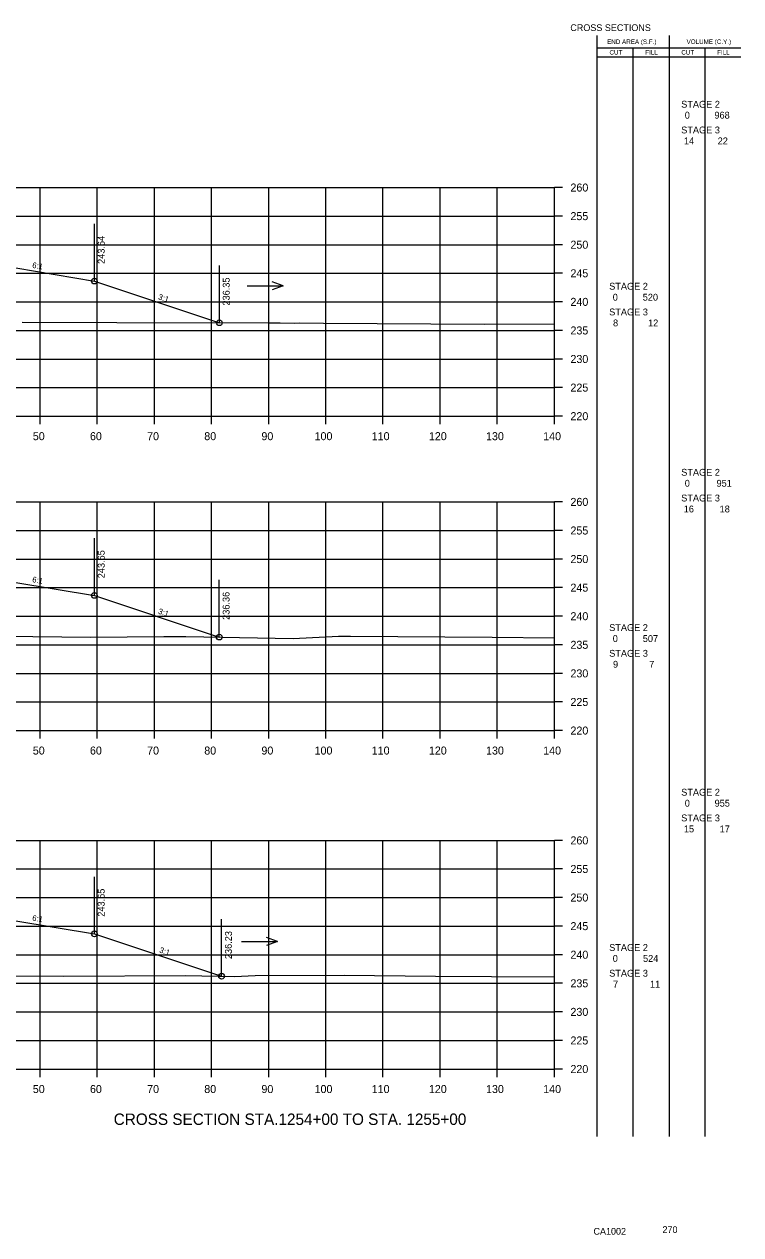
# Model space of a CAD drawing. Extents: x 1342547 to 1344156, y -1532351 to -1517216.
# Drawn here: x 1342750.1 to 1342875.5, y -1526604.2 to -1526392.4 of the extents above; entities that cross this region are included whole.
import ezdxf

# ---------------------------------------------------------------- set-up
doc = ezdxf.new("R2010")
doc.units = 0
for name, color, linetype in [('Level 2', 7, 'Continuous'), ('R_Axis', 7, 'Continuous'), ('R_Axis Annot', 7, 'Continuous'), ('R_Border Notes', 7, 'Continuous'), ('R_Draft', 7, 'Continuous'), ('R_Exist Surface', 7, 'Continuous'), ('R_Fin Surface', 7, 'Continuous'), ('R_Grid', 7, 'Continuous'), ('R_No Plot', 7, 'Continuous'), ('R_Water', 7, 'Continuous'), ('R_Xsect Elev', 7, 'Continuous'), ('R_Xsect Slope', 7, 'Continuous')]:
    doc.layers.add(name, color=color, linetype=linetype)

msp = doc.modelspace()

# ---------------------------------------------------------------- linework, layer by layer
at = {"layer": 'Level 2'}
for p, q in [((1342850.33, -1526587.02), (1342850.32, -1526394.42)), ((1342862.99, -1526587.02), (1342862.99, -1526394.42)), ((1342850.32, -1526396.58), (1342863.59, -1526396.58)), ((1342850.32, -1526398.14), (1342863.59, -1526398.14)), ((1342856.66, -1526587.02), (1342856.66, -1526396.58)), ((1342863.59, -1526396.58), (1342875.48, -1526396.58)), ((1342863.59, -1526398.14), (1342875.48, -1526398.14)), ((1342869.23, -1526587.02), (1342869.23, -1526396.58))]:
    msp.add_line(p, q, dxfattribs=at)
at = {"layer": 'R_Axis'}
for p, q in [((1342842.87, -1526461.02), (1342842.87, -1526421.02)), ((1342844.27, -1526421.02), (1342842.87, -1526421.02)), ((1342844.27, -1526426.02), (1342842.87, -1526426.02)), ((1342844.27, -1526431.02), (1342842.87, -1526431.02)), ((1342844.27, -1526436.02), (1342842.87, -1526436.02)), ((1342844.27, -1526441.02), (1342842.87, -1526441.02)), ((1342844.27, -1526446.02), (1342842.87, -1526446.02)), ((1342844.27, -1526451.02), (1342842.87, -1526451.02)), ((1342844.27, -1526456.02), (1342842.87, -1526456.02)), ((1342562.87, -1526461.02), (1342842.87, -1526461.02)), ((1342752.87, -1526462.42), (1342752.87, -1526461.02)), ((1342762.87, -1526462.42), (1342762.87, -1526461.02)), ((1342772.87, -1526462.42), (1342772.87, -1526461.02)), ((1342782.87, -1526462.42), (1342782.87, -1526461.02)), ((1342792.87, -1526462.42), (1342792.87, -1526461.02)), ((1342802.87, -1526462.42), (1342802.87, -1526461.02)), ((1342812.87, -1526462.42), (1342812.87, -1526461.02)), ((1342822.87, -1526462.42), (1342822.87, -1526461.02)), ((1342832.87, -1526462.42), (1342832.87, -1526461.02)), ((1342842.87, -1526462.42), (1342842.87, -1526461.02)), ((1342844.27, -1526461.02), (1342842.87, -1526461.02)), ((1342842.87, -1526516.02), (1342842.87, -1526476.02)), ((1342844.27, -1526476.02), (1342842.87, -1526476.02)), ((1342844.27, -1526481.02), (1342842.87, -1526481.02)), ((1342844.27, -1526486.02), (1342842.87, -1526486.02)), ((1342844.27, -1526491.02), (1342842.87, -1526491.02)), ((1342844.27, -1526496.02), (1342842.87, -1526496.02)), ((1342844.27, -1526501.02), (1342842.87, -1526501.02)), ((1342844.27, -1526506.02), (1342842.87, -1526506.02)), ((1342844.27, -1526511.02), (1342842.87, -1526511.02)), ((1342562.87, -1526516.02), (1342842.87, -1526516.02)), ((1342752.87, -1526517.42), (1342752.87, -1526516.02)), ((1342762.87, -1526517.42), (1342762.87, -1526516.02)), ((1342772.87, -1526517.42), (1342772.87, -1526516.02)), ((1342782.87, -1526517.42), (1342782.87, -1526516.02)), ((1342792.87, -1526517.42), (1342792.87, -1526516.02)), ((1342802.87, -1526517.42), (1342802.87, -1526516.02)), ((1342812.87, -1526517.42), (1342812.87, -1526516.02)), ((1342822.87, -1526517.42), (1342822.87, -1526516.02)), ((1342832.87, -1526517.42), (1342832.87, -1526516.02)), ((1342842.87, -1526517.42), (1342842.87, -1526516.02)), ((1342844.27, -1526516.02), (1342842.87, -1526516.02)), ((1342842.87, -1526575.24), (1342842.87, -1526535.24)), ((1342844.27, -1526535.24), (1342842.87, -1526535.24)), ((1342844.27, -1526540.24), (1342842.87, -1526540.24)), ((1342844.27, -1526545.24), (1342842.87, -1526545.24)), ((1342844.27, -1526550.24), (1342842.87, -1526550.24)), ((1342844.27, -1526555.24), (1342842.87, -1526555.24)), ((1342844.27, -1526560.24), (1342842.87, -1526560.24)), ((1342844.27, -1526565.24), (1342842.87, -1526565.24)), ((1342844.27, -1526570.24), (1342842.87, -1526570.24)), ((1342562.87, -1526575.24), (1342842.87, -1526575.24)), ((1342752.87, -1526576.64), (1342752.87, -1526575.24)), ((1342762.87, -1526576.64), (1342762.87, -1526575.24)), ((1342772.87, -1526576.64), (1342772.87, -1526575.24)), ((1342782.87, -1526576.64), (1342782.87, -1526575.24)), ((1342792.87, -1526576.64), (1342792.87, -1526575.24)), ((1342802.87, -1526576.64), (1342802.87, -1526575.24)), ((1342812.87, -1526576.64), (1342812.87, -1526575.24)), ((1342822.87, -1526576.64), (1342822.87, -1526575.24)), ((1342832.87, -1526576.64), (1342832.87, -1526575.24)), ((1342842.87, -1526576.64), (1342842.87, -1526575.24)), ((1342844.27, -1526575.24), (1342842.87, -1526575.24))]:
    msp.add_line(p, q, dxfattribs=at)
at = {"layer": 'R_Exist Surface'}
for points in [[(1342749.73, -1526444.6), (1342766.28, -1526444.64), (1342792.98, -1526444.69), (1342794.9, -1526444.68), (1342797.33, -1526444.72), (1342798.33, -1526444.67), (1342802.44, -1526444.73), (1342830.65, -1526444.91), (1342842.87, -1526444.84)], [(1342746.61, -1526499.48), (1342761.7, -1526499.67), (1342774.54, -1526499.58), (1342778.35, -1526499.56), (1342797.15, -1526499.89), (1342805.09, -1526499.52), (1342806.11, -1526499.51), (1342807.16, -1526499.52), (1342831.96, -1526499.7), (1342842.87, -1526499.78)], [(1342746.8, -1526558.96), (1342757.04, -1526558.98), (1342778.31, -1526558.9), (1342786.88, -1526559.05), (1342790.5, -1526558.88), (1342806.1, -1526558.79), (1342822.03, -1526558.97), (1342831.88, -1526559.04), (1342842.87, -1526559.12)]]:
    msp.add_lwpolyline(points, dxfattribs=at)
at = {"layer": 'R_Fin Surface'}
for points in [[(1342640.46, -1526438.35), (1342643.37, -1526437.38), (1342657.09, -1526435.09), (1342665.37, -1526433.72), (1342671.37, -1526433.48), (1342673.37, -1526433.44), (1342702.87, -1526432.85), (1342732.37, -1526433.44), (1342734.37, -1526433.48), (1342740.37, -1526433.72), (1342748.64, -1526435.09), (1342762.37, -1526437.38), (1342784.24, -1526444.67)], [(1342640.71, -1526493.26), (1342643.37, -1526492.38), (1342657.09, -1526490.09), (1342665.37, -1526488.71), (1342671.37, -1526488.47), (1342673.37, -1526488.43), (1342702.87, -1526487.84), (1342732.37, -1526488.43), (1342734.37, -1526488.47), (1342740.37, -1526488.71), (1342748.64, -1526490.09), (1342762.37, -1526492.38), (1342784.22, -1526499.66)], [(1342640.02, -1526552.7), (1342643.37, -1526551.59), (1342657.09, -1526549.3), (1342665.37, -1526547.92), (1342671.37, -1526547.68), (1342673.37, -1526547.64), (1342702.87, -1526547.05), (1342732.37, -1526547.64), (1342734.37, -1526547.68), (1342740.37, -1526547.92), (1342748.64, -1526549.3), (1342762.37, -1526551.59), (1342784.63, -1526559.01)]]:
    msp.add_lwpolyline(points, dxfattribs=at)
at = {"layer": 'R_Grid'}
for p, q in [((1342562.87, -1526421.02), (1342842.87, -1526421.02)), ((1342752.87, -1526461.02), (1342752.87, -1526421.02)), ((1342762.87, -1526461.02), (1342762.87, -1526421.02)), ((1342772.87, -1526461.02), (1342772.87, -1526421.02)), ((1342782.87, -1526461.02), (1342782.87, -1526421.02)), ((1342792.87, -1526461.02), (1342792.87, -1526421.02)), ((1342802.87, -1526461.02), (1342802.87, -1526421.02)), ((1342812.87, -1526461.02), (1342812.87, -1526421.02)), ((1342822.87, -1526461.02), (1342822.87, -1526421.02)), ((1342832.87, -1526461.02), (1342832.87, -1526421.02)), ((1342842.87, -1526461.02), (1342842.87, -1526421.02)), ((1342562.87, -1526426.02), (1342842.87, -1526426.02)), ((1342562.87, -1526431.02), (1342842.87, -1526431.02)), ((1342562.87, -1526436.02), (1342842.87, -1526436.02)), ((1342562.87, -1526441.02), (1342842.87, -1526441.02)), ((1342562.87, -1526446.02), (1342842.87, -1526446.02)), ((1342562.87, -1526451.02), (1342842.87, -1526451.02)), ((1342562.87, -1526456.02), (1342842.87, -1526456.02)), ((1342562.87, -1526461.02), (1342842.87, -1526461.02)), ((1342562.87, -1526476.02), (1342842.87, -1526476.02)), ((1342752.87, -1526516.02), (1342752.87, -1526476.02)), ((1342762.87, -1526516.02), (1342762.87, -1526476.02)), ((1342772.87, -1526516.02), (1342772.87, -1526476.02)), ((1342782.87, -1526516.02), (1342782.87, -1526476.02)), ((1342792.87, -1526516.02), (1342792.87, -1526476.02)), ((1342802.87, -1526516.02), (1342802.87, -1526476.02)), ((1342812.87, -1526516.02), (1342812.87, -1526476.02)), ((1342822.87, -1526516.02), (1342822.87, -1526476.02)), ((1342832.87, -1526516.02), (1342832.87, -1526476.02)), ((1342842.87, -1526516.02), (1342842.87, -1526476.02)), ((1342562.87, -1526481.02), (1342842.87, -1526481.02)), ((1342562.87, -1526486.02), (1342842.87, -1526486.02)), ((1342562.87, -1526491.02), (1342842.87, -1526491.02)), ((1342562.87, -1526496.02), (1342842.87, -1526496.02)), ((1342562.87, -1526501.02), (1342842.87, -1526501.02)), ((1342562.87, -1526506.02), (1342842.87, -1526506.02)), ((1342562.87, -1526511.02), (1342842.87, -1526511.02)), ((1342562.87, -1526516.02), (1342842.87, -1526516.02)), ((1342562.87, -1526535.24), (1342842.87, -1526535.24)), ((1342752.87, -1526575.24), (1342752.87, -1526535.24)), ((1342762.87, -1526575.24), (1342762.87, -1526535.24)), ((1342772.87, -1526575.24), (1342772.87, -1526535.24)), ((1342782.87, -1526575.24), (1342782.87, -1526535.24)), ((1342792.87, -1526575.24), (1342792.87, -1526535.24)), ((1342802.87, -1526575.24), (1342802.87, -1526535.24)), ((1342812.87, -1526575.24), (1342812.87, -1526535.24)), ((1342822.87, -1526575.24), (1342822.87, -1526535.24)), ((1342832.87, -1526575.24), (1342832.87, -1526535.24)), ((1342842.87, -1526575.24), (1342842.87, -1526535.24)), ((1342562.87, -1526540.24), (1342842.87, -1526540.24)), ((1342562.87, -1526545.24), (1342842.87, -1526545.24)), ((1342562.87, -1526550.24), (1342842.87, -1526550.24)), ((1342562.87, -1526555.24), (1342842.87, -1526555.24)), ((1342562.87, -1526560.24), (1342842.87, -1526560.24)), ((1342562.87, -1526565.24), (1342842.87, -1526565.24)), ((1342562.87, -1526570.24), (1342842.87, -1526570.24)), ((1342562.87, -1526575.24), (1342842.87, -1526575.24))]:
    msp.add_line(p, q, dxfattribs=at)
at = {"layer": 'R_No Plot'}
for centre in [(1342762.37, -1526437.38), (1342784.24, -1526444.67), (1342762.37, -1526492.38), (1342784.22, -1526499.66), (1342762.37, -1526551.59), (1342784.63, -1526559.01)]:
    msp.add_circle(centre, 0.5, dxfattribs=at)
at = {"layer": 'R_Water'}
for p, q in [((1342789.12, -1526438.19), (1342795.41, -1526438.19)), ((1342795.41, -1526438.19), (1342793.48, -1526437.49)), ((1342795.41, -1526438.19), (1342793.48, -1526438.89)), ((1342794.41, -1526552.9), (1342792.49, -1526552.2)), ((1342788.13, -1526552.9), (1342794.41, -1526552.9)), ((1342794.41, -1526552.9), (1342792.49, -1526553.6))]:
    msp.add_line(p, q, dxfattribs=at)
at = {"layer": 'R_Xsect Elev'}
for p, q in [((1342762.37, -1526437.38), (1342762.37, -1526427.38)), ((1342784.24, -1526444.67), (1342784.24, -1526434.67)), ((1342762.37, -1526492.38), (1342762.37, -1526482.38)), ((1342784.22, -1526499.66), (1342784.22, -1526489.66)), ((1342762.37, -1526551.59), (1342762.37, -1526541.59)), ((1342784.63, -1526559.01), (1342784.63, -1526549.01))]:
    msp.add_line(p, q, dxfattribs=at)

# ---------------------------------------------------------------- texts
at = {"layer": 'Level 2'}
for s, height, p in [('END AREA (S.F.)', 0.7937, (1342852.08, -1526395.9)), ('VOLUME (C.Y.)', 0.7937, (1342865.99, -1526395.9)), ('CUT', 0.794, (1342852.5, -1526397.76)), ('FILL', 0.794, (1342858.76, -1526397.76)), ('CUT', 0.794, (1342865.07, -1526397.76)), ('FILL', 0.794, (1342871.33, -1526397.76)), (' STAGE 2 ', 1.2, (1342864.6, -1526407.05)), ('0', 1.2, (1342865.67, -1526408.96)), ('968', 1.2, (1342870.86, -1526408.96)), (' STAGE 3 ', 1.2, (1342864.6, -1526411.55)), ('14', 1.2, (1342865.52, -1526413.46)), ('22', 1.2, (1342871.43, -1526413.46)), (' STAGE 2 ', 1.2, (1342852, -1526438.89)), ('0', 1.2, (1342853.07, -1526440.81)), ('520', 1.2, (1342858.32, -1526440.81)), (' STAGE 3 ', 1.2, (1342852, -1526443.39)), ('8', 1.2, (1342853.12, -1526445.31)), ('12', 1.2, (1342859.25, -1526445.31)), (' STAGE 2 ', 1.2, (1342864.6, -1526471.44)), ('0', 1.2, (1342865.67, -1526473.36)), ('951', 1.2, (1342871.23, -1526473.36)), (' STAGE 3 ', 1.2, (1342864.6, -1526475.94)), ('16', 1.2, (1342865.49, -1526477.86)), ('18', 1.2, (1342871.77, -1526477.86)), (' STAGE 2 ', 1.2, (1342852, -1526498.61)), ('0', 1.2, (1342853.07, -1526500.53)), ('507', 1.2, (1342858.33, -1526500.53)), (' STAGE 3 ', 1.2, (1342852, -1526503.11)), ('9', 1.2, (1342853.12, -1526505.03)), ('7', 1.2, (1342859.45, -1526505.03)), (' STAGE 2 ', 1.2, (1342864.6, -1526527.41)), ('0', 1.2, (1342865.67, -1526529.33)), ('955', 1.2, (1342870.89, -1526529.33)), (' STAGE 3 ', 1.2, (1342864.6, -1526531.91)), ('15', 1.2, (1342865.52, -1526533.83)), ('17', 1.2, (1342871.77, -1526533.83)), (' STAGE 2 ', 1.2, (1342852, -1526554.58)), ('0', 1.2, (1342853.07, -1526556.49)), ('524', 1.2, (1342858.37, -1526556.49)), (' STAGE 3 ', 1.2, (1342852, -1526559.08)), ('7', 1.2, (1342853.12, -1526560.99)), ('11', 1.2, (1342859.59, -1526560.99))]:
    msp.add_text(s, height=height, dxfattribs=at).set_placement(p)
at = {"layer": 'R_Axis Annot'}
for s, p in [('260', (1342845.67, -1526421.72)), ('255', (1342845.67, -1526426.72)), ('250', (1342845.67, -1526431.72)), ('245', (1342845.67, -1526436.72)), ('240', (1342845.67, -1526441.72)), ('235', (1342845.67, -1526446.72)), ('230', (1342845.67, -1526451.72)), ('225', (1342845.67, -1526456.72)), ('220', (1342845.67, -1526461.72)), ('50', (1342751.6, -1526465.22)), ('60', (1342761.6, -1526465.22)), ('70', (1342771.6, -1526465.22)), ('80', (1342781.6, -1526465.22)), ('90', (1342791.6, -1526465.22)), ('100', (1342800.9, -1526465.22)), ('110', (1342810.9, -1526465.22)), ('120', (1342820.9, -1526465.22)), ('130', (1342830.9, -1526465.22)), ('140', (1342840.9, -1526465.22)), ('260', (1342845.67, -1526476.72)), ('255', (1342845.67, -1526481.72)), ('250', (1342845.67, -1526486.72)), ('245', (1342845.67, -1526491.72)), ('240', (1342845.67, -1526496.72)), ('235', (1342845.67, -1526501.72)), ('230', (1342845.67, -1526506.72)), ('225', (1342845.67, -1526511.72)), ('220', (1342845.67, -1526516.72)), ('50', (1342751.6, -1526520.22)), ('60', (1342761.6, -1526520.22)), ('70', (1342771.6, -1526520.22)), ('80', (1342781.6, -1526520.22)), ('90', (1342791.6, -1526520.22)), ('100', (1342800.9, -1526520.22)), ('110', (1342810.9, -1526520.22)), ('120', (1342820.9, -1526520.22)), ('130', (1342830.9, -1526520.22)), ('140', (1342840.9, -1526520.22)), ('260', (1342845.67, -1526535.94)), ('255', (1342845.67, -1526540.94)), ('250', (1342845.67, -1526545.94)), ('245', (1342845.67, -1526550.94)), ('240', (1342845.67, -1526555.94)), ('235', (1342845.67, -1526560.94)), ('230', (1342845.67, -1526565.94)), ('225', (1342845.67, -1526570.94)), ('220', (1342845.67, -1526575.94)), ('50', (1342751.6, -1526579.44)), ('60', (1342761.6, -1526579.44)), ('70', (1342771.6, -1526579.44)), ('80', (1342781.6, -1526579.44)), ('90', (1342791.6, -1526579.44)), ('100', (1342800.9, -1526579.44)), ('110', (1342810.9, -1526579.44)), ('120', (1342820.9, -1526579.44)), ('130', (1342830.9, -1526579.44)), ('140', (1342840.9, -1526579.44))]:
    msp.add_text(s, height=1.4, dxfattribs=at).set_placement(p)
at = {"layer": 'R_Border Notes'}
for s, height, p in [('CROSS SECTIONS', 1.1775, (1342845.65, -1526393.64)), ('CA1002', 1.178, (1342849.7, -1526604.22)), ('270', 1.178, (1342861.77, -1526603.92))]:
    msp.add_text(s, height=height, dxfattribs=at).set_placement(p)
at = {"layer": 'R_Draft'}
msp.add_text('CROSS SECTION STA.1254+00 TO STA. 1255+00', height=2, dxfattribs=at).set_placement((1342765.76, -1526585.02))
at = {"layer": 'R_Xsect Elev'}
for s, p in [('243.64', (1342764.17, -1526434.38)), ('236.35', (1342786.04, -1526441.67)), ('243.65', (1342764.17, -1526489.38)), ('236.36', (1342786.02, -1526496.66)), ('243.65', (1342764.17, -1526548.59)), ('236.23', (1342786.43, -1526556.01))]:
    msp.add_text(s, height=1.2, rotation=90, dxfattribs=at).set_placement(p)
at = {"layer": 'R_Xsect Slope'}
for s, rotation, p in [('6:1', 350.5377, (1342751.45, -1526435.06)), ('3:1', 341.5651, (1342773.46, -1526440.55)), ('6:1', 350.5377, (1342751.45, -1526490.05)), ('3:1', 341.5651, (1342773.45, -1526495.55)), ('6:1', 350.5377, (1342751.45, -1526549.26)), ('3:1', 341.5651, (1342773.65, -1526554.82))]:
    msp.add_text(s, height=1, rotation=rotation, dxfattribs=at).set_placement(p)

doc.saveas('drawing.dxf')
